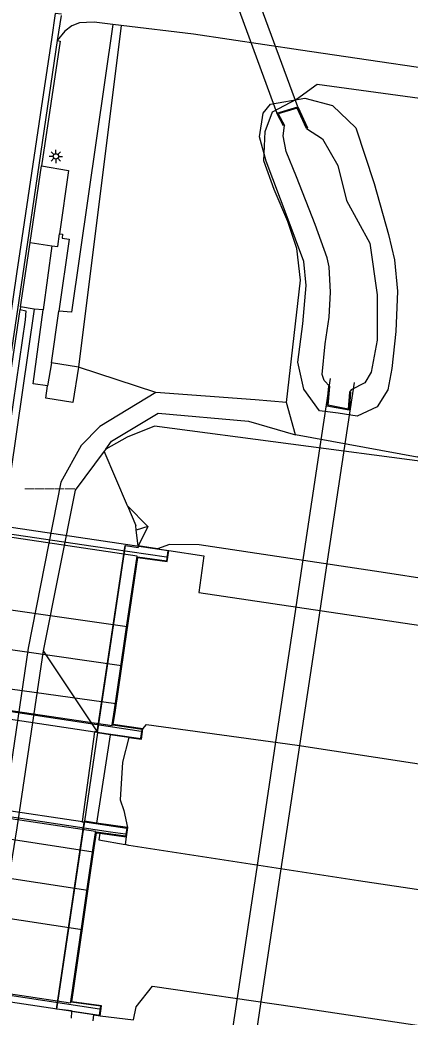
# Model space of a CAD drawing. Extents: x 124000 to 129000, y 395500 to 397503.
# Drawn here: x 124924.1 to 124960.5, y 395883.7 to 395976.7 of the extents above; entities that cross this region are included whole.
import ezdxf

# ---------------------------------------------------------------- set-up
doc = ezdxf.new("R2010")
doc.units = 0
for name, color, linetype in [('gg-afsc-lijn draadraster', 7, 'Continuous'), ('gg-knt-BGT kruinlijn', 7, 'Continuous'), ('gg-kwrk-duiker nz buis', 7, 'Continuous'), ('gg-kwrk-duiker nz vlak', 7, 'Continuous'), ('gg-kwrk-kunstwerk niveau 01', 7, 'Continuous'), ('gt-symb-hm paal', 7, 'Continuous'), ('gt-symb-lichtmast', 7, 'Continuous'), ('gx-grn-maaiveld', 7, 'Continuous'), ('gx-knt-lijn weginrichtingselement', 7, 'Continuous')]:
    doc.layers.add(name, color=color, linetype=linetype)

# ---------------------------------------------------------------- blocks, each defined once
blk = doc.blocks.new('gt0-LMAST')
at = {"layer": 'gt-symb-lichtmast'}
for p, q in [((-0.182, 0.173), (-0.447, 0.438)), ((-0.005, 0.246), (-0.005, 0.621)), ((0.172, 0.173), (0.437, 0.438)), ((-0.255, -0.004), (-0.63, -0.004)), ((-0.182, -0.181), (-0.447, -0.446)), ((-0.005, -0.254), (-0.005, -0.629)), ((0.437, -0.446), (0.172, -0.181)), ((0.245, -0.004), (0.62, -0.004))]:
    blk.add_line(p, q, dxfattribs=at)
blk.add_circle((-0.005, -0.004), 0.25, dxfattribs=at)

msp = doc.modelspace()

# ---------------------------------------------------------------- linework, layer by layer
at = {"layer": 'gg-afsc-lijn draadraster'}
msp.add_lwpolyline([(124948.992, 395941.014), (124950.283, 395952.405), (124949.945, 395955.35), (124949.11, 395957.864), (124947.844, 395960.852), (124946.882, 395963.526), (124946.993, 395966.247), (124947.683, 395968.089), (124949.91, 395969.274), (124951.834, 395970.656), (124968.926, 395968.343), (124967.365, 395956.387), (124966.161, 395946.767), (124965.394, 395941.282), (124964.923, 395939.335), (124963.38, 395936.98), (124961.158, 395935.921), (124949.827, 395937.985)], dxfattribs=at)
at = {"layer": 'gg-knt-BGT kruinlijn'}
for p, q in [((124931.352, 395910.304), (124933.936, 395927.695)), ((124933.936, 395927.695), (124933.969, 395927.69)), ((124933.969, 395927.69), (124935.163, 395927.495)), ((124936.96, 395927.372), (124935.146, 395927.644)), ((124935.146, 395927.644), (124935.163, 395927.495)), ((124938.066, 395927.788), (124936.96, 395927.372)), ((124940.845, 395927.742), (124938.066, 395927.788)), ((124957.82, 395925.205), (124940.845, 395927.742)), ((124977.871, 395922.083), (124957.82, 395925.205)), ((124934.278, 395909.794), (124933.712, 395907.503)), ((124933.712, 395907.503), (124933.468, 395903.985)), ((124933.468, 395903.985), (124933.821, 395902.978)), ((124933.821, 395902.978), (124934.155, 395901.387)), ((124927.548, 395884.483), (124930.115, 395901.879)), ((124927.558, 395884.482), (124927.548, 395884.483)), ((124928.948, 395884.32), (124927.558, 395884.482)), ((124928.945, 395884.255), (124928.948, 395884.32)), ((124931.018, 395883.945), (124928.945, 395884.255)), ((124930.972, 395883.395), (124931.018, 395883.945))]:
    msp.add_line(p, q, dxfattribs=at)
at = {"layer": 'gg-kwrk-duiker nz buis'}
for p, q in [((124953.049, 395943.229), (124952.254, 395937.926)), ((124954.529, 395937.549), (124955.33, 395942.858)), ((124952.254, 395937.926), (124950.458, 395925.953)), ((124952.728, 395925.608), (124954.529, 395937.549)), ((124950.458, 395925.953), (124949.704, 395920.923)), ((124951.969, 395920.575), (124952.728, 395925.608)), ((124949.704, 395920.923), (124947.974, 395909.385)), ((124950.228, 395909.038), (124951.969, 395920.575)), ((124947.974, 395909.385), (124946.218, 395897.677)), ((124948.463, 395897.332), (124950.228, 395909.038)), ((124946.218, 395897.677), (124944.488, 395886.139)), ((124946.724, 395885.804), (124948.463, 395897.332)), ((124944.488, 395886.139), (124943.724, 395881.045)), ((124945.955, 395880.706), (124946.724, 395885.804))]:
    msp.add_line(p, q, dxfattribs=at)
at = {"layer": 'gg-kwrk-duiker nz vlak'}
for points in [[(124941.057, 395987.126), (124941.18, 395986.793), (124948.076, 395967.979)], [(124950.033, 395968.551), (124943.103, 395987.361), (124942.955, 395987.762)]]:
    msp.add_lwpolyline(points, dxfattribs=at)
at = {"layer": 'gg-kwrk-kunstwerk niveau 01'}
for p, q in [((124875.229, 395918.646), (124931.128, 395910.324)), ((124902.822, 395915.354), (124932.726, 395910.908)), ((124870.392, 395910.891), (124929.957, 395901.966)), ((124932.726, 395910.908), (124932.734, 395910.962)), ((124931.191, 395901.03), (124872.714, 395909.756)), ((124931.223, 395900.898), (124928.925, 395885.11)), ((124931.173, 395900.906), (124931.191, 395901.03)), ((124877.757, 395892.809), (124928.868, 395885.067)), ((124928.868, 395885.067), (124928.887, 395885.201))]:
    msp.add_line(p, q, dxfattribs=at)
for points in [[(124931.128, 395910.324), (124935.417, 395909.686), (124935.421, 395909.716), (124935.542, 395910.542), (124932.783, 395910.95), (124935.097, 395926.626), (124937.824, 395926.253), (124937.955, 395927.184), (124873.984, 395936.679), (124873.856, 395935.766)], [(124933.472, 395915.963), (124934.013, 395919.626), (124935.054, 395926.682), (124916.492, 395929.462)], [(124932.734, 395910.962), (124932.941, 395912.363), (124933.472, 395915.963)], [(124872.526, 395908.846), (124870.275, 395893.992), (124867.542, 395894.367), (124867.429, 395893.518), (124931.567, 395883.907), (124931.681, 395884.739), (124928.925, 395885.11)], [(124929.957, 395901.966), (124934.098, 395901.345), (124933.991, 395900.587), (124931.234, 395900.973), (124931.223, 395900.898)], [(124928.887, 395885.201), (124929.939, 395892.427), (124930.446, 395895.908), (124930.97, 395899.511), (124931.173, 395900.906)]]:
    msp.add_lwpolyline(points, dxfattribs=at)
at = {"layer": 'gx-grn-maaiveld'}
for p, q in [((124927.987, 395977.053), (124927.62, 395974.728)), ((124933.577, 395976.125), (124929.595, 395944.305)), ((124933.577, 395976.125), (124932.809, 395976.223)), ((124948.076, 395967.979), (124950.033, 395968.551)), ((124925.093, 395955.912), (124926.153, 395963.045)), ((124924.2, 395949.932), (124925.093, 395955.912)), ((124925.093, 395955.912), (124927.126, 395955.61)), ((124927.126, 395955.61), (124926.315, 395949.643)), ((124924.2, 395949.932), (124924.161, 395949.675)), ((124925.477, 395949.711), (124924.2, 395949.932)), ((124926.315, 395949.643), (124925.477, 395949.711)), ((124927.095, 395944.71), (124927.778, 395949.525)), ((124927.095, 395944.71), (124926.712, 395942.561)), ((124929.595, 395944.305), (124927.095, 395944.71)), ((124936.82, 395941.939), (124929.595, 395944.305)), ((124932.14, 395936.664), (124932, 395936.475)), ((124934.151, 395931.386), (124932, 395936.475)), ((124934.151, 395931.386), (124936.047, 395929.463)), ((124934.151, 395931.386), (124934.934, 395929.533)), ((124934.982, 395929.105), (124934.934, 395929.533)), ((124936.047, 395929.463), (124934.982, 395929.105)), ((124935.146, 395927.644), (124934.982, 395929.105)), ((124931.383, 395910.236), (124933.969, 395927.69)), ((124936.96, 395927.372), (124938.011, 395927.226)), ((124926.315, 395917.857), (124931.352, 395910.304)), ((124929.957, 395901.966), (124931.128, 395910.324)), ((124931.383, 395910.236), (124930.153, 395901.987)), ((124932.561, 395910.041), (124931.289, 395901.818)), ((124932.561, 395910.041), (124931.383, 395910.236)), ((124934.278, 395909.794), (124932.561, 395910.041)), ((124930.153, 395901.987), (124927.558, 395884.482)), ((124931.289, 395901.818), (124930.153, 395901.987)), ((124934.155, 395901.387), (124931.289, 395901.818)), ((124931.58, 395900.874), (124934.034, 395900.531)), ((124934.034, 395900.531), (124933.942, 395899.803)), ((124934.155, 395901.387), (124934.034, 395900.531)), ((124928.945, 395884.255), (124928.912, 395883.628)), ((124931.018, 395883.945), (124931.61, 395883.85))]:
    msp.add_line(p, q, dxfattribs=at)
for points in [[(124932.809, 395976.223), (124931.062, 395976.446), (124930.337, 395976.43), (124929.687, 395976.37), (124928.98, 395976.104), (124928.322, 395975.597), (124927.62, 395974.728)], [(124932.809, 395976.223), (124928.935, 395949.432), (124927.778, 395949.525)], [(124984.919, 395968.871), (124968.454, 395971.178), (124950.297, 395973.85), (124940.307, 395975.317), (124933.577, 395976.125)], [(124927.62, 395974.728), (124924.851, 395955.956), (124922.673, 395941.32)], [(124927.62, 395974.728), (124927.882, 395974.689), (124926.153, 395963.045)], [(124959.062, 395954.298), (124959.34, 395951.388), (124959.164, 395947.613), (124958.812, 395944.179), (124958.423, 395942.195), (124957.423, 395940.611), (124955.578, 395939.74), (124953.799, 395940.007), (124952.049, 395940.215), (124950.608, 395942.233), (124950.054, 395944.757), (124950.519, 395948.342), (124950.831, 395951.894), (124950.591, 395954.151), (124949.059, 395958.294), (124947.099, 395963.479), (124946.457, 395965.774), (124946.801, 395967.968), (124947.494, 395968.816), (124950.682, 395969.352), (124953.276, 395968.692), (124955.45, 395966.608), (124957.148, 395961.404), (124958.505, 395956.674), (124959.062, 395954.298)], [(124950.863, 395966.546), (124949.979, 395968.431), (124948.221, 395967.917), (124948.79, 395966.818)], [(124950.033, 395968.551), (124950.954, 395966.589), (124950.863, 395966.546)], [(124948.79, 395966.818), (124948.701, 395966.772), (124948.076, 395967.979)], [(124953.037, 395942.504), (124952.503, 395943.061), (124952.322, 395943.624), (124952.575, 395946.479), (124952.975, 395948.943), (124953.101, 395951.297), (124952.95, 395953.654), (124952.771, 395954.494), (124951.664, 395957.577), (124949.918, 395962.046), (124948.97, 395964.403), (124948.672, 395965.853), (124948.79, 395966.818)], [(124950.863, 395966.546), (124952.356, 395965.56), (124953.772, 395963.101), (124954.572, 395959.819), (124956.74, 395955.847), (124957.438, 395951.042), (124957.439, 395946.817), (124956.89, 395943.818), (124956.291, 395942.846), (124955.01, 395942.172), (124954.853, 395941.973)], [(124926.153, 395963.045), (124928.673, 395962.634), (124927.83, 395956.73)], [(124927.126, 395955.61), (124927.659, 395955.531), (124927.83, 395956.73)], [(124927.83, 395956.73), (124928.117, 395956.705), (124928.082, 395956.307), (124928.726, 395956.215), (124927.778, 395949.525)], [(124911.924, 395866.365), (124918.005, 395908.186), (124921.778, 395933.714), (124924.161, 395949.675)], [(124924.161, 395949.675), (124924.682, 395949.561), (124924.64, 395948.723), (124922.09, 395931.369), (124921.446, 395926.992)], [(124925.477, 395949.711), (124923.245, 395934.392), (124922.145, 395926.902)], [(124926.712, 395942.561), (124925.378, 395942.751), (124926.315, 395949.643)], [(124929.595, 395944.305), (124929.057, 395941.014), (124926.558, 395941.409), (124926.712, 395942.561)], [(124954.853, 395941.973), (124954.952, 395941.964), (124954.815, 395940.277), (124952.757, 395940.668), (124952.938, 395942.514), (124953.037, 395942.504)], [(124954.853, 395941.973), (124954.725, 395940.396), (124952.865, 395940.75), (124953.037, 395942.504)], [(124936.82, 395941.939), (124931.602, 395938.765), (124929.842, 395936.998), (124927.959, 395933.573), (124924.895, 395918.113), (124922.49, 395901.614), (124920.09, 395887.864), (124919.826, 395882.496), (124920.622, 395879.892)], [(124932.14, 395936.664), (124932.682, 395937.396), (124937.038, 395940.008), (124945.443, 395939.251), (124949.827, 395937.985), (124948.992, 395941.014), (124946.077, 395941.247), (124936.82, 395941.939)], [(124979.527, 395933.082), (124962.094, 395935.45), (124936.689, 395938.786), (124934.125, 395937.787), (124932.14, 395936.664)], [(124932, 395936.475), (124929.302, 395932.833), (124926.315, 395917.857)], [(124936.047, 395929.463), (124935.691, 395928.68), (124935.146, 395927.644)], [(124935.599, 395910.584), (124932.839, 395910.992), (124933.04, 395912.348), (124933.574, 395915.966), (124934.11, 395919.6), (124935.139, 395926.57), (124937.867, 395926.197), (124938.011, 395927.226)], [(124938.011, 395927.226), (124941.279, 395926.718), (124941.089, 395925.354), (124940.818, 395923.298), (124963.819, 395919.894), (124977.225, 395917.8)], [(124926.315, 395917.857), (124923.835, 395901.376), (124921.603, 395887.662), (124921.936, 395882.487), (124923.23, 395879.031)], [(124935.599, 395910.584), (124935.93, 395911.011), (124949.982, 395909.069), (124975.328, 395905.205)], [(124931.352, 395910.304), (124931.13, 395910.336), (124931.128, 395910.324)], [(124934.278, 395909.794), (124935.459, 395909.629), (124935.599, 395910.584)], [(124930.115, 395901.879), (124929.948, 395901.904), (124929.957, 395901.966)], [(124931.61, 395883.85), (124931.741, 395884.789), (124928.981, 395885.153), (124930.038, 395892.412), (124930.544, 395895.889), (124931.069, 395899.496), (124931.276, 395900.917), (124931.58, 395900.874)], [(124931.58, 395900.874), (124931.491, 395900.238), (124933.942, 395899.803)], [(124973.604, 395893.763), (124955.688, 395896.434), (124934.301, 395899.722), (124933.942, 395899.803)], [(124931.61, 395883.85), (124934.739, 395883.475), (124934.969, 395884.678), (124936.486, 395886.624), (124949.778, 395884.678), (124971.741, 395881.401)]]:
    msp.add_lwpolyline(points, dxfattribs=at)
at = {"layer": 'gx-knt-lijn weginrichtingselement'}
for points in [[(124928.008, 395977.184), (124927.433, 395977.256), (124927.076, 395974.846), (124926.251, 395969.267), (124924.315, 395956.33), (124923.82, 395952.995), (124922.1, 395941.405), (124921.611, 395938.106), (124917.333, 395909.17), (124913.376, 395882.76), (124911.424, 395869.721), (124909.7, 395858.108), (124907.987, 395846.557), (124907.888, 395845.892), (124907.753, 395844.992), (124907.082, 395840.509), (124909.353, 395840.226), (124910.919, 395839.999)], [(124937.803, 395926.593), (124930.968, 395927.597), (124903.814, 395931.609), (124873.841, 395936.146)], [(124934.132, 395920.108), (124916.532, 395922.63), (124875.37, 395928.402)], [(124874.857, 395924.802), (124915.26, 395919.137), (124933.599, 395916.494)], [(124874.341, 395921.173), (124885.125, 395919.594), (124933.076, 395912.951)], [(124871.4, 395919.89), (124877.131, 395919.19), (124935.436, 395910.377)], [(124933.973, 395900.781), (124932.593, 395900.974), (124869.964, 395910.479)], [(124930.977, 395899.104), (124920.5, 395900.722), (124872.407, 395908.01)], [(124930.467, 395895.526), (124903.275, 395899.679), (124871.9, 395904.419)], [(124871.385, 395900.781), (124910.613, 395894.847), (124929.948, 395891.891)], [(124867.994, 395893.99), (124881.998, 395892.049), (124931.57, 395884.503)]]:
    msp.add_lwpolyline(points, dxfattribs=at)

# ---------------------------------------------------------------- block references
at = {"layer": 'gt-symb-lichtmast'}
msp.add_blockref('gt0-LMAST', (124927.496, 395963.94), dxfattribs=at)

# ---------------------------------------------------------------- texts
at = {"layer": 'gt-symb-hm paal'}
msp.add_text('_____', height=1.25, dxfattribs=at).set_placement((124924.599, 395933.265))

doc.saveas('drawing.dxf')
